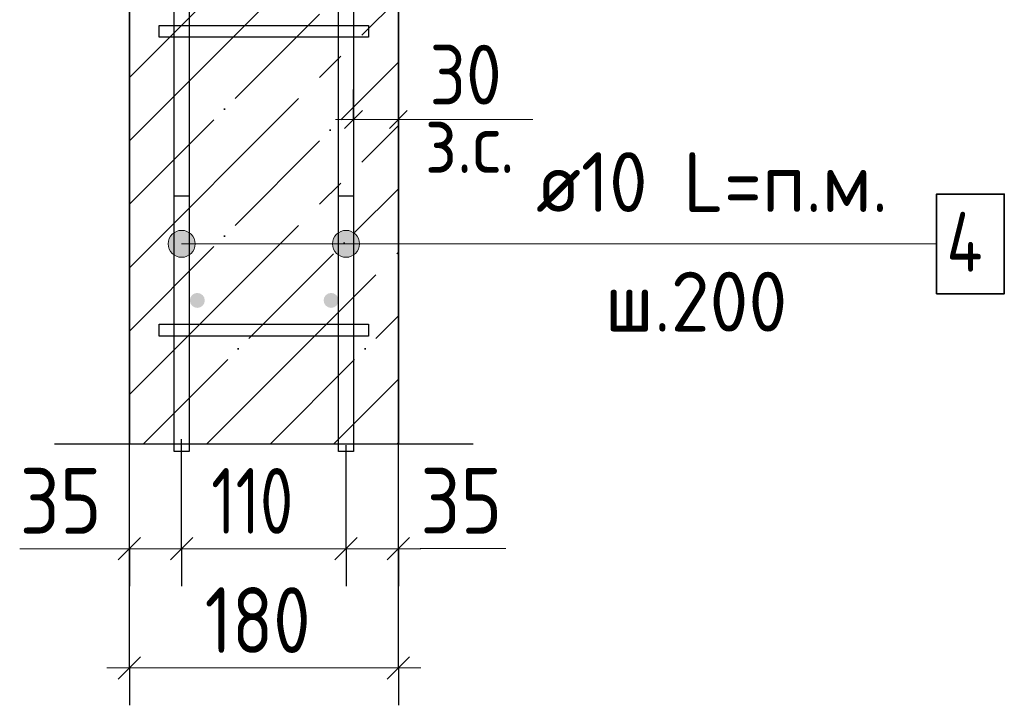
# Model space of a CAD drawing. Header units: millimetres. Extents: x -49773 to 2322955, y -3321 to 58485.
# Tile 335 of 580: x 1297476 to 1300770, y 21673 to 23966. Entities that reach past the tile are written whole.
import ezdxf

# ---------------------------------------------------------------- set-up
doc = ezdxf.new("R2010")
doc.units = ezdxf.units.MM
doc.linetypes.add('______11', pattern=[500, 400, -50, 0, -50])
doc.linetypes.add('______5', pattern=[1100, 800, -100, 100, -100])
for name, color, linetype, lineweight in [('Standard', 7, 'Continuous', 25), ('Арм.стержн. Арматура края', 96, 'Continuous', 35), ('Арм.стержн. вертикальными 1', 22, 'Continuous', 35), ('Арм.стержн.горизонт. 1', 180, 'Continuous', 35), ('Размерная линия_ общее', 7, 'Continuous', 13), ('Размерная линия_ общее_1', 7, 'Continuous', 13)]:
    doc.layers.add(name, color=color, linetype=linetype, lineweight=lineweight)
doc.layers.add('Арм.стержн.Стяжки', color=7, linetype='Continuous', lineweight=35, true_color=0x501e0f)
doc.styles.add('ISOCPEUR', font='txt')

msp = doc.modelspace()

# ---------------------------------------------------------------- hatches: boundary and pattern name
at = {"layer": 'Арм.стержн. вертикальными 1', "linetype": 'Continuous', "lineweight": 50, "transparency": 33554687}
for points in [[(1298094.8, 23027), (1298092.9, 23036.5), (1298087.5, 23044.6), (1298079.4, 23050), (1298069.8, 23052), (1298060.2, 23050), (1298052.1, 23044.6), (1298046.7, 23036.5), (1298044.8, 23027), (1298046.7, 23017.4), (1298052.1, 23009.3), (1298060.2, 23003.9), (1298069.8, 23001.9), (1298079.4, 23003.9), (1298087.5, 23009.3), (1298092.9, 23017.4)], [(1298542.4, 23027), (1298540.5, 23036.5), (1298535.1, 23044.6), (1298527, 23050), (1298517.4, 23052), (1298507.9, 23050), (1298499.8, 23044.6), (1298494.3, 23036.5), (1298492.4, 23027), (1298494.3, 23017.4), (1298499.8, 23009.3), (1298507.9, 23003.9), (1298517.4, 23001.9), (1298527, 23003.9), (1298535.1, 23009.3), (1298540.5, 23017.4)]]:
    msp.add_hatch(color=4, dxfattribs=at).paths.add_polyline_path(points)
at = {"layer": 'Арм.стержн.горизонт. 1', "linetype": 'Continuous', "lineweight": 13, "transparency": 33554687}
for points in [[(1298017.4, 23171.2), (1298017.4, 23261.2), (1297994.9, 23254.9)], [(1298017.4, 23171.2), (1298017.4, 23261.2), (1297994.9, 23254.9)], [(1298017.4, 23171.2), (1298017.4, 23261.2), (1297994.9, 23254.9)], [(1298017.4, 23171.2), (1298017.4, 23261.2), (1297994.9, 23254.9)], [(1298017.4, 23171.2), (1298017.4, 23261.2), (1297994.9, 23254.9)], [(1298017.4, 23171.2), (1298017.4, 23261.2), (1297994.9, 23254.9)], [(1298017.4, 23171.2), (1298017.4, 23261.2), (1297994.9, 23254.9)], [(1298017.4, 23171.2), (1298017.4, 23261.2), (1297994.9, 23254.9)], [(1298017.4, 23171.2), (1298017.4, 23261.2), (1297994.9, 23254.9)], [(1298017.4, 23171.2), (1298017.4, 23261.2), (1297994.9, 23254.9)], [(1298017.4, 23171.2), (1298017.4, 23261.2), (1297994.9, 23254.9)], [(1298017.4, 23171.2), (1298017.4, 23261.2), (1297994.9, 23254.9)], [(1298017.4, 23171.2), (1298017.4, 23261.2), (1297994.9, 23254.9)], [(1298039.9, 23177.5), (1298039.9, 23254.9), (1298017.4, 23261.2)], [(1298039.9, 23177.5), (1298017.4, 23261.2), (1298017.4, 23171.2)], [(1298039.9, 23177.5), (1298039.9, 23254.9), (1298017.4, 23261.2)], [(1298039.9, 23177.5), (1298017.4, 23261.2), (1298017.4, 23171.2)], [(1298039.9, 23177.5), (1298039.9, 23254.9), (1298017.4, 23261.2)], [(1298039.9, 23177.5), (1298017.4, 23261.2), (1298017.4, 23171.2)], [(1298039.9, 23177.5), (1298039.9, 23254.9), (1298017.4, 23261.2)], [(1298039.9, 23177.5), (1298017.4, 23261.2), (1298017.4, 23171.2)], [(1298039.9, 23177.5), (1298039.9, 23254.9), (1298017.4, 23261.2)], [(1298039.9, 23177.5), (1298017.4, 23261.2), (1298017.4, 23171.2)], [(1298039.9, 23177.5), (1298039.9, 23254.9), (1298017.4, 23261.2)], [(1298039.9, 23177.5), (1298017.4, 23261.2), (1298017.4, 23171.2)], [(1298039.9, 23177.5), (1298039.9, 23254.9), (1298017.4, 23261.2)], [(1298039.9, 23177.5), (1298017.4, 23261.2), (1298017.4, 23171.2)], [(1298039.9, 23177.5), (1298039.9, 23254.9), (1298017.4, 23261.2)], [(1298039.9, 23177.5), (1298017.4, 23261.2), (1298017.4, 23171.2)], [(1298039.9, 23177.5), (1298039.9, 23254.9), (1298017.4, 23261.2)], [(1298039.9, 23177.5), (1298017.4, 23261.2), (1298017.4, 23171.2)], [(1298039.9, 23177.5), (1298039.9, 23254.9), (1298017.4, 23261.2)], [(1298039.9, 23177.5), (1298017.4, 23261.2), (1298017.4, 23171.2)], [(1298039.9, 23177.5), (1298039.9, 23254.9), (1298017.4, 23261.2)], [(1298039.9, 23177.5), (1298017.4, 23261.2), (1298017.4, 23171.2)], [(1298039.9, 23177.5), (1298039.9, 23254.9), (1298017.4, 23261.2)], [(1298039.9, 23177.5), (1298017.4, 23261.2), (1298017.4, 23171.2)], [(1298039.9, 23177.5), (1298039.9, 23254.9), (1298017.4, 23261.2)], [(1298039.9, 23177.5), (1298017.4, 23261.2), (1298017.4, 23171.2)], [(1298567.4, 23171.2), (1298567.4, 23261.2), (1298544.9, 23254.9)], [(1298567.4, 23171.2), (1298567.4, 23261.2), (1298544.9, 23254.9)], [(1298567.4, 23171.2), (1298567.4, 23261.2), (1298544.9, 23254.9)], [(1298567.4, 23171.2), (1298567.4, 23261.2), (1298544.9, 23254.9)], [(1298567.4, 23171.2), (1298567.4, 23261.2), (1298544.9, 23254.9)], [(1298567.4, 23171.2), (1298567.4, 23261.2), (1298544.9, 23254.9)], [(1298567.4, 23171.2), (1298567.4, 23261.2), (1298544.9, 23254.9)], [(1298567.4, 23171.2), (1298567.4, 23261.2), (1298544.9, 23254.9)], [(1298567.4, 23171.2), (1298567.4, 23261.2), (1298544.9, 23254.9)], [(1298567.4, 23171.2), (1298567.4, 23261.2), (1298544.9, 23254.9)], [(1298567.4, 23171.2), (1298567.4, 23261.2), (1298544.9, 23254.9)], [(1298567.4, 23171.2), (1298567.4, 23261.2), (1298544.9, 23254.9)], [(1298567.4, 23171.2), (1298567.4, 23261.2), (1298544.9, 23254.9)], [(1298589.9, 23177.5), (1298589.9, 23254.9), (1298567.4, 23261.2)], [(1298589.9, 23177.5), (1298567.4, 23261.2), (1298567.4, 23171.2)], [(1298589.9, 23177.5), (1298589.9, 23254.9), (1298567.4, 23261.2)], [(1298589.9, 23177.5), (1298567.4, 23261.2), (1298567.4, 23171.2)], [(1298589.9, 23177.5), (1298589.9, 23254.9), (1298567.4, 23261.2)], [(1298589.9, 23177.5), (1298567.4, 23261.2), (1298567.4, 23171.2)], [(1298589.9, 23177.5), (1298589.9, 23254.9), (1298567.4, 23261.2)], [(1298589.9, 23177.5), (1298567.4, 23261.2), (1298567.4, 23171.2)], [(1298589.9, 23177.5), (1298589.9, 23254.9), (1298567.4, 23261.2)], [(1298589.9, 23177.5), (1298567.4, 23261.2), (1298567.4, 23171.2)], [(1298589.9, 23177.5), (1298589.9, 23254.9), (1298567.4, 23261.2)], [(1298589.9, 23177.5), (1298567.4, 23261.2), (1298567.4, 23171.2)], [(1298589.9, 23177.5), (1298589.9, 23254.9), (1298567.4, 23261.2)], [(1298589.9, 23177.5), (1298567.4, 23261.2), (1298567.4, 23171.2)], [(1298589.9, 23177.5), (1298589.9, 23254.9), (1298567.4, 23261.2)], [(1298589.9, 23177.5), (1298567.4, 23261.2), (1298567.4, 23171.2)], [(1298589.9, 23177.5), (1298589.9, 23254.9), (1298567.4, 23261.2)], [(1298589.9, 23177.5), (1298567.4, 23261.2), (1298567.4, 23171.2)], [(1298589.9, 23177.5), (1298589.9, 23254.9), (1298567.4, 23261.2)], [(1298589.9, 23177.5), (1298567.4, 23261.2), (1298567.4, 23171.2)], [(1298589.9, 23177.5), (1298589.9, 23254.9), (1298567.4, 23261.2)], [(1298589.9, 23177.5), (1298567.4, 23261.2), (1298567.4, 23171.2)], [(1298589.9, 23177.5), (1298589.9, 23254.9), (1298567.4, 23261.2)], [(1298589.9, 23177.5), (1298567.4, 23261.2), (1298567.4, 23171.2)], [(1298589.9, 23177.5), (1298589.9, 23254.9), (1298567.4, 23261.2)], [(1298589.9, 23177.5), (1298567.4, 23261.2), (1298567.4, 23171.2)], [(1297978.7, 23193.7), (1297978.7, 23238.7), (1297972.4, 23216.2)], [(1297978.7, 23193.7), (1297978.7, 23238.7), (1297972.4, 23216.2)], [(1297978.7, 23193.7), (1297978.7, 23238.7), (1297972.4, 23216.2)], [(1297978.7, 23193.7), (1297978.7, 23238.7), (1297972.4, 23216.2)], [(1297978.7, 23193.7), (1297978.7, 23238.7), (1297972.4, 23216.2)], [(1297978.7, 23193.7), (1297978.7, 23238.7), (1297972.4, 23216.2)], [(1297978.7, 23193.7), (1297978.7, 23238.7), (1297972.4, 23216.2)], [(1297978.7, 23193.7), (1297978.7, 23238.7), (1297972.4, 23216.2)], [(1297978.7, 23193.7), (1297978.7, 23238.7), (1297972.4, 23216.2)], [(1297978.7, 23193.7), (1297978.7, 23238.7), (1297972.4, 23216.2)], [(1297978.7, 23193.7), (1297978.7, 23238.7), (1297972.4, 23216.2)], [(1297978.7, 23193.7), (1297978.7, 23238.7), (1297972.4, 23216.2)], [(1297978.7, 23193.7), (1297978.7, 23238.7), (1297972.4, 23216.2)], [(1297994.9, 23177.5), (1297994.9, 23254.9), (1297978.7, 23238.7)], [(1297994.9, 23177.5), (1297994.9, 23254.9), (1297978.7, 23238.7)], [(1297994.9, 23177.5), (1297994.9, 23254.9), (1297978.7, 23238.7)], [(1297994.9, 23177.5), (1297994.9, 23254.9), (1297978.7, 23238.7)], [(1297994.9, 23177.5), (1297994.9, 23254.9), (1297978.7, 23238.7)], [(1297994.9, 23177.5), (1297994.9, 23254.9), (1297978.7, 23238.7)], [(1297994.9, 23177.5), (1297994.9, 23254.9), (1297978.7, 23238.7)], [(1297994.9, 23177.5), (1297994.9, 23254.9), (1297978.7, 23238.7)], [(1297994.9, 23177.5), (1297994.9, 23254.9), (1297978.7, 23238.7)], [(1297994.9, 23177.5), (1297994.9, 23254.9), (1297978.7, 23238.7)], [(1297994.9, 23177.5), (1297994.9, 23254.9), (1297978.7, 23238.7)], [(1297994.9, 23177.5), (1297994.9, 23254.9), (1297978.7, 23238.7)], [(1297994.9, 23177.5), (1297994.9, 23254.9), (1297978.7, 23238.7)], [(1297994.9, 23177.5), (1297978.7, 23238.7), (1297978.7, 23193.7)], [(1297994.9, 23177.5), (1297978.7, 23238.7), (1297978.7, 23193.7)], [(1297994.9, 23177.5), (1297978.7, 23238.7), (1297978.7, 23193.7)], [(1297994.9, 23177.5), (1297978.7, 23238.7), (1297978.7, 23193.7)], [(1297994.9, 23177.5), (1297978.7, 23238.7), (1297978.7, 23193.7)], [(1297994.9, 23177.5), (1297978.7, 23238.7), (1297978.7, 23193.7)], [(1297994.9, 23177.5), (1297978.7, 23238.7), (1297978.7, 23193.7)], [(1297994.9, 23177.5), (1297978.7, 23238.7), (1297978.7, 23193.7)], [(1297994.9, 23177.5), (1297978.7, 23238.7), (1297978.7, 23193.7)], [(1297994.9, 23177.5), (1297978.7, 23238.7), (1297978.7, 23193.7)], [(1297994.9, 23177.5), (1297978.7, 23238.7), (1297978.7, 23193.7)], [(1297994.9, 23177.5), (1297978.7, 23238.7), (1297978.7, 23193.7)], [(1297994.9, 23177.5), (1297978.7, 23238.7), (1297978.7, 23193.7)], [(1298017.4, 23171.2), (1297994.9, 23254.9), (1297994.9, 23177.5)], [(1298017.4, 23171.2), (1297994.9, 23254.9), (1297994.9, 23177.5)], [(1298017.4, 23171.2), (1297994.9, 23254.9), (1297994.9, 23177.5)], [(1298017.4, 23171.2), (1297994.9, 23254.9), (1297994.9, 23177.5)], [(1298017.4, 23171.2), (1297994.9, 23254.9), (1297994.9, 23177.5)], [(1298017.4, 23171.2), (1297994.9, 23254.9), (1297994.9, 23177.5)], [(1298017.4, 23171.2), (1297994.9, 23254.9), (1297994.9, 23177.5)], [(1298017.4, 23171.2), (1297994.9, 23254.9), (1297994.9, 23177.5)], [(1298017.4, 23171.2), (1297994.9, 23254.9), (1297994.9, 23177.5)], [(1298017.4, 23171.2), (1297994.9, 23254.9), (1297994.9, 23177.5)], [(1298017.4, 23171.2), (1297994.9, 23254.9), (1297994.9, 23177.5)], [(1298017.4, 23171.2), (1297994.9, 23254.9), (1297994.9, 23177.5)], [(1298017.4, 23171.2), (1297994.9, 23254.9), (1297994.9, 23177.5)], [(1298056.1, 23193.7), (1298056.1, 23238.7), (1298039.9, 23254.9)], [(1298056.1, 23193.7), (1298039.9, 23254.9), (1298039.9, 23177.5)], [(1298056.1, 23193.7), (1298056.1, 23238.7), (1298039.9, 23254.9)], [(1298056.1, 23193.7), (1298039.9, 23254.9), (1298039.9, 23177.5)], [(1298056.1, 23193.7), (1298056.1, 23238.7), (1298039.9, 23254.9)], [(1298056.1, 23193.7), (1298039.9, 23254.9), (1298039.9, 23177.5)], [(1298056.1, 23193.7), (1298056.1, 23238.7), (1298039.9, 23254.9)], [(1298056.1, 23193.7), (1298039.9, 23254.9), (1298039.9, 23177.5)], [(1298056.1, 23193.7), (1298056.1, 23238.7), (1298039.9, 23254.9)], [(1298056.1, 23193.7), (1298039.9, 23254.9), (1298039.9, 23177.5)], [(1298056.1, 23193.7), (1298056.1, 23238.7), (1298039.9, 23254.9)], [(1298056.1, 23193.7), (1298039.9, 23254.9), (1298039.9, 23177.5)], [(1298056.1, 23193.7), (1298056.1, 23238.7), (1298039.9, 23254.9)], [(1298056.1, 23193.7), (1298039.9, 23254.9), (1298039.9, 23177.5)], [(1298056.1, 23193.7), (1298056.1, 23238.7), (1298039.9, 23254.9)], [(1298056.1, 23193.7), (1298039.9, 23254.9), (1298039.9, 23177.5)], [(1298056.1, 23193.7), (1298056.1, 23238.7), (1298039.9, 23254.9)], [(1298056.1, 23193.7), (1298039.9, 23254.9), (1298039.9, 23177.5)], [(1298056.1, 23193.7), (1298056.1, 23238.7), (1298039.9, 23254.9)], [(1298056.1, 23193.7), (1298039.9, 23254.9), (1298039.9, 23177.5)], [(1298056.1, 23193.7), (1298056.1, 23238.7), (1298039.9, 23254.9)], [(1298056.1, 23193.7), (1298039.9, 23254.9), (1298039.9, 23177.5)], [(1298056.1, 23193.7), (1298056.1, 23238.7), (1298039.9, 23254.9)], [(1298056.1, 23193.7), (1298039.9, 23254.9), (1298039.9, 23177.5)], [(1298056.1, 23193.7), (1298056.1, 23238.7), (1298039.9, 23254.9)], [(1298056.1, 23193.7), (1298039.9, 23254.9), (1298039.9, 23177.5)], [(1298056.1, 23238.7), (1298056.1, 23193.7), (1298062.4, 23216.2)], [(1298056.1, 23238.7), (1298056.1, 23193.7), (1298062.4, 23216.2)], [(1298056.1, 23238.7), (1298056.1, 23193.7), (1298062.4, 23216.2)], [(1298056.1, 23238.7), (1298056.1, 23193.7), (1298062.4, 23216.2)], [(1298056.1, 23238.7), (1298056.1, 23193.7), (1298062.4, 23216.2)], [(1298056.1, 23238.7), (1298056.1, 23193.7), (1298062.4, 23216.2)], [(1298056.1, 23238.7), (1298056.1, 23193.7), (1298062.4, 23216.2)], [(1298056.1, 23238.7), (1298056.1, 23193.7), (1298062.4, 23216.2)], [(1298056.1, 23238.7), (1298056.1, 23193.7), (1298062.4, 23216.2)], [(1298056.1, 23238.7), (1298056.1, 23193.7), (1298062.4, 23216.2)], [(1298056.1, 23238.7), (1298056.1, 23193.7), (1298062.4, 23216.2)], [(1298056.1, 23238.7), (1298056.1, 23193.7), (1298062.4, 23216.2)], [(1298056.1, 23238.7), (1298056.1, 23193.7), (1298062.4, 23216.2)], [(1298528.7, 23193.7), (1298528.7, 23238.7), (1298522.4, 23216.2)], [(1298528.7, 23193.7), (1298528.7, 23238.7), (1298522.4, 23216.2)], [(1298528.7, 23193.7), (1298528.7, 23238.7), (1298522.4, 23216.2)], [(1298528.7, 23193.7), (1298528.7, 23238.7), (1298522.4, 23216.2)], [(1298528.7, 23193.7), (1298528.7, 23238.7), (1298522.4, 23216.2)], [(1298528.7, 23193.7), (1298528.7, 23238.7), (1298522.4, 23216.2)], [(1298528.7, 23193.7), (1298528.7, 23238.7), (1298522.4, 23216.2)], [(1298528.7, 23193.7), (1298528.7, 23238.7), (1298522.4, 23216.2)], [(1298528.7, 23193.7), (1298528.7, 23238.7), (1298522.4, 23216.2)], [(1298528.7, 23193.7), (1298528.7, 23238.7), (1298522.4, 23216.2)], [(1298528.7, 23193.7), (1298528.7, 23238.7), (1298522.4, 23216.2)], [(1298528.7, 23193.7), (1298528.7, 23238.7), (1298522.4, 23216.2)], [(1298528.7, 23193.7), (1298528.7, 23238.7), (1298522.4, 23216.2)], [(1298544.9, 23177.5), (1298544.9, 23254.9), (1298528.7, 23238.7)], [(1298544.9, 23177.5), (1298544.9, 23254.9), (1298528.7, 23238.7)], [(1298544.9, 23177.5), (1298544.9, 23254.9), (1298528.7, 23238.7)], [(1298544.9, 23177.5), (1298544.9, 23254.9), (1298528.7, 23238.7)], [(1298544.9, 23177.5), (1298544.9, 23254.9), (1298528.7, 23238.7)], [(1298544.9, 23177.5), (1298544.9, 23254.9), (1298528.7, 23238.7)], [(1298544.9, 23177.5), (1298544.9, 23254.9), (1298528.7, 23238.7)], [(1298544.9, 23177.5), (1298544.9, 23254.9), (1298528.7, 23238.7)], [(1298544.9, 23177.5), (1298544.9, 23254.9), (1298528.7, 23238.7)], [(1298544.9, 23177.5), (1298544.9, 23254.9), (1298528.7, 23238.7)], [(1298544.9, 23177.5), (1298544.9, 23254.9), (1298528.7, 23238.7)], [(1298544.9, 23177.5), (1298544.9, 23254.9), (1298528.7, 23238.7)], [(1298544.9, 23177.5), (1298544.9, 23254.9), (1298528.7, 23238.7)], [(1298544.9, 23177.5), (1298528.7, 23238.7), (1298528.7, 23193.7)], [(1298544.9, 23177.5), (1298528.7, 23238.7), (1298528.7, 23193.7)], [(1298544.9, 23177.5), (1298528.7, 23238.7), (1298528.7, 23193.7)], [(1298544.9, 23177.5), (1298528.7, 23238.7), (1298528.7, 23193.7)], [(1298544.9, 23177.5), (1298528.7, 23238.7), (1298528.7, 23193.7)], [(1298544.9, 23177.5), (1298528.7, 23238.7), (1298528.7, 23193.7)], [(1298544.9, 23177.5), (1298528.7, 23238.7), (1298528.7, 23193.7)], [(1298544.9, 23177.5), (1298528.7, 23238.7), (1298528.7, 23193.7)], [(1298544.9, 23177.5), (1298528.7, 23238.7), (1298528.7, 23193.7)], [(1298544.9, 23177.5), (1298528.7, 23238.7), (1298528.7, 23193.7)], [(1298544.9, 23177.5), (1298528.7, 23238.7), (1298528.7, 23193.7)], [(1298544.9, 23177.5), (1298528.7, 23238.7), (1298528.7, 23193.7)], [(1298544.9, 23177.5), (1298528.7, 23238.7), (1298528.7, 23193.7)], [(1298567.4, 23171.2), (1298544.9, 23254.9), (1298544.9, 23177.5)], [(1298567.4, 23171.2), (1298544.9, 23254.9), (1298544.9, 23177.5)], [(1298567.4, 23171.2), (1298544.9, 23254.9), (1298544.9, 23177.5)], [(1298567.4, 23171.2), (1298544.9, 23254.9), (1298544.9, 23177.5)], [(1298567.4, 23171.2), (1298544.9, 23254.9), (1298544.9, 23177.5)], [(1298567.4, 23171.2), (1298544.9, 23254.9), (1298544.9, 23177.5)], [(1298567.4, 23171.2), (1298544.9, 23254.9), (1298544.9, 23177.5)], [(1298567.4, 23171.2), (1298544.9, 23254.9), (1298544.9, 23177.5)], [(1298567.4, 23171.2), (1298544.9, 23254.9), (1298544.9, 23177.5)], [(1298567.4, 23171.2), (1298544.9, 23254.9), (1298544.9, 23177.5)], [(1298567.4, 23171.2), (1298544.9, 23254.9), (1298544.9, 23177.5)], [(1298567.4, 23171.2), (1298544.9, 23254.9), (1298544.9, 23177.5)], [(1298567.4, 23171.2), (1298544.9, 23254.9), (1298544.9, 23177.5)], [(1298606.1, 23193.7), (1298606.1, 23238.7), (1298589.9, 23254.9)], [(1298606.1, 23193.7), (1298589.9, 23254.9), (1298589.9, 23177.5)], [(1298606.1, 23193.7), (1298606.1, 23238.7), (1298589.9, 23254.9)], [(1298606.1, 23193.7), (1298589.9, 23254.9), (1298589.9, 23177.5)], [(1298606.1, 23193.7), (1298606.1, 23238.7), (1298589.9, 23254.9)], [(1298606.1, 23193.7), (1298589.9, 23254.9), (1298589.9, 23177.5)], [(1298606.1, 23193.7), (1298606.1, 23238.7), (1298589.9, 23254.9)], [(1298606.1, 23193.7), (1298589.9, 23254.9), (1298589.9, 23177.5)], [(1298606.1, 23193.7), (1298606.1, 23238.7), (1298589.9, 23254.9)], [(1298606.1, 23193.7), (1298589.9, 23254.9), (1298589.9, 23177.5)], [(1298606.1, 23193.7), (1298606.1, 23238.7), (1298589.9, 23254.9)], [(1298606.1, 23193.7), (1298589.9, 23254.9), (1298589.9, 23177.5)], [(1298606.1, 23193.7), (1298606.1, 23238.7), (1298589.9, 23254.9)], [(1298606.1, 23193.7), (1298589.9, 23254.9), (1298589.9, 23177.5)], [(1298606.1, 23193.7), (1298606.1, 23238.7), (1298589.9, 23254.9)], [(1298606.1, 23193.7), (1298589.9, 23254.9), (1298589.9, 23177.5)], [(1298606.1, 23193.7), (1298606.1, 23238.7), (1298589.9, 23254.9)], [(1298606.1, 23193.7), (1298589.9, 23254.9), (1298589.9, 23177.5)], [(1298606.1, 23193.7), (1298606.1, 23238.7), (1298589.9, 23254.9)], [(1298606.1, 23193.7), (1298589.9, 23254.9), (1298589.9, 23177.5)], [(1298606.1, 23193.7), (1298606.1, 23238.7), (1298589.9, 23254.9)], [(1298606.1, 23193.7), (1298589.9, 23254.9), (1298589.9, 23177.5)], [(1298606.1, 23193.7), (1298606.1, 23238.7), (1298589.9, 23254.9)], [(1298606.1, 23193.7), (1298589.9, 23254.9), (1298589.9, 23177.5)], [(1298606.1, 23193.7), (1298606.1, 23238.7), (1298589.9, 23254.9)], [(1298606.1, 23193.7), (1298589.9, 23254.9), (1298589.9, 23177.5)], [(1298606.1, 23238.7), (1298606.1, 23193.7), (1298612.4, 23216.2)], [(1298606.1, 23238.7), (1298606.1, 23193.7), (1298612.4, 23216.2)], [(1298606.1, 23238.7), (1298606.1, 23193.7), (1298612.4, 23216.2)], [(1298606.1, 23238.7), (1298606.1, 23193.7), (1298612.4, 23216.2)], [(1298606.1, 23238.7), (1298606.1, 23193.7), (1298612.4, 23216.2)], [(1298606.1, 23238.7), (1298606.1, 23193.7), (1298612.4, 23216.2)], [(1298606.1, 23238.7), (1298606.1, 23193.7), (1298612.4, 23216.2)], [(1298606.1, 23238.7), (1298606.1, 23193.7), (1298612.4, 23216.2)], [(1298606.1, 23238.7), (1298606.1, 23193.7), (1298612.4, 23216.2)], [(1298606.1, 23238.7), (1298606.1, 23193.7), (1298612.4, 23216.2)], [(1298606.1, 23238.7), (1298606.1, 23193.7), (1298612.4, 23216.2)], [(1298606.1, 23238.7), (1298606.1, 23193.7), (1298612.4, 23216.2)], [(1298606.1, 23238.7), (1298606.1, 23193.7), (1298612.4, 23216.2)]]:
    msp.add_hatch(color=7, dxfattribs=at).paths.add_polyline_path(points)

# ---------------------------------------------------------------- linework, layer by layer
at = {"layer": 'Standard', "color": 7, "linetype": 'Continuous', "lineweight": 35, "transparency": 33554687}
for p, q in [((1297842.4, 25701.9), (1297842.4, 22546.3)), ((1298742.4, 22546.3), (1298742.4, 25701.9))]:
    msp.add_line(p, q, dxfattribs=at)
at = {"layer": 'Standard', "color": 253, "linetype": '______11', "lineweight": 35, "true_color": 0xababab, "transparency": 33554687}
for p, q in [((1297842.4, 23772.8), (1298742.4, 24672.8)), ((1297842.4, 23348.5), (1298742.4, 24248.5)), ((1297842.4, 22924.2), (1298742.4, 23824.2)), ((1297888.8, 22546.3), (1298742.4, 23400)), ((1298313.1, 22546.3), (1298742.4, 22975.7)), ((1298737.3, 22546.3), (1298742.4, 22551.4))]:
    msp.add_line(p, q, dxfattribs=at)
at = {"layer": 'Standard', "color": 253, "linetype": '______5', "lineweight": 35, "true_color": 0xababab, "transparency": 33554687}
for p, q in [((1297842.4, 23560.6), (1298742.4, 24460.6)), ((1297842.4, 23136.4), (1298742.4, 24036.4)), ((1297842.4, 22712.1), (1298742.4, 23612.1)), ((1298100.9, 22546.3), (1298742.4, 23187.8)), ((1298525.2, 22546.3), (1298742.4, 22763.6))]:
    msp.add_line(p, q, dxfattribs=at)
at = {"layer": 'Standard', "color": 7, "linetype": 'Continuous', "lineweight": 13, "transparency": 33554687}
msp.add_line((1298742.4, 23632.1), (1299192.4, 23632.1), dxfattribs=at)
at = {"layer": 'Standard', "color": 7, "linetype": 'Continuous', "lineweight": 25, "transparency": 33554687}
msp.add_line((1298992.4, 22546.3), (1297592.4, 22546.3), dxfattribs=at)
at = {"layer": 'Арм.стержн. Арматура края', "color": 4, "linetype": 'Continuous', "lineweight": 25, "transparency": 33554687}
for points in [[(1298042.4, 23376.9), (1298042.4, 22521.3), (1297992.4, 22521.3), (1297992.4, 23376.9), (1298042.4, 23376.9)], [(1298042.4, 23376.9), (1298042.4, 22521.3), (1297992.4, 22521.3), (1297992.4, 23376.9), (1298042.4, 23376.9)], [(1298042.4, 23376.9), (1298042.4, 22521.3), (1297992.4, 22521.3), (1297992.4, 23376.9), (1298042.4, 23376.9)], [(1298042.4, 23376.9), (1298042.4, 22521.3), (1297992.4, 22521.3), (1297992.4, 23376.9), (1298042.4, 23376.9)], [(1298042.4, 23376.9), (1298042.4, 22521.3), (1297992.4, 22521.3), (1297992.4, 23376.9), (1298042.4, 23376.9)], [(1298042.4, 23376.9), (1298042.4, 22521.3), (1297992.4, 22521.3), (1297992.4, 23376.9), (1298042.4, 23376.9)], [(1298042.4, 23376.9), (1298042.4, 22521.3), (1297992.4, 22521.3), (1297992.4, 23376.9), (1298042.4, 23376.9)], [(1298042.4, 23376.9), (1298042.4, 22521.3), (1297992.4, 22521.3), (1297992.4, 23376.9), (1298042.4, 23376.9)], [(1298042.4, 23376.9), (1298042.4, 22521.3), (1297992.4, 22521.3), (1297992.4, 23376.9), (1298042.4, 23376.9)], [(1298042.4, 23376.9), (1298042.4, 22521.3), (1297992.4, 22521.3), (1297992.4, 23376.9), (1298042.4, 23376.9)], [(1298042.4, 23376.9), (1298042.4, 22521.3), (1297992.4, 22521.3), (1297992.4, 23376.9), (1298042.4, 23376.9)], [(1298542.4, 22521.3), (1298542.4, 23376.9), (1298592.4, 23376.9), (1298592.4, 22521.3), (1298542.4, 22521.3)], [(1298542.4, 22521.3), (1298542.4, 23376.9), (1298592.4, 23376.9), (1298592.4, 22521.3), (1298542.4, 22521.3)], [(1298542.4, 22521.3), (1298542.4, 23376.9), (1298592.4, 23376.9), (1298592.4, 22521.3), (1298542.4, 22521.3)], [(1298542.4, 22521.3), (1298542.4, 23376.9), (1298592.4, 23376.9), (1298592.4, 22521.3), (1298542.4, 22521.3)], [(1298542.4, 22521.3), (1298542.4, 23376.9), (1298592.4, 23376.9), (1298592.4, 22521.3), (1298542.4, 22521.3)], [(1298542.4, 22521.3), (1298542.4, 23376.9), (1298592.4, 23376.9), (1298592.4, 22521.3), (1298542.4, 22521.3)], [(1298542.4, 22521.3), (1298542.4, 23376.9), (1298592.4, 23376.9), (1298592.4, 22521.3), (1298542.4, 22521.3)], [(1298542.4, 22521.3), (1298542.4, 23376.9), (1298592.4, 23376.9), (1298592.4, 22521.3), (1298542.4, 22521.3)], [(1298542.4, 22521.3), (1298542.4, 23376.9), (1298592.4, 23376.9), (1298592.4, 22521.3), (1298542.4, 22521.3)], [(1298542.4, 22521.3), (1298542.4, 23376.9), (1298592.4, 23376.9), (1298592.4, 22521.3), (1298542.4, 22521.3)], [(1298542.4, 22521.3), (1298542.4, 23376.9), (1298592.4, 23376.9), (1298592.4, 22521.3), (1298542.4, 22521.3)]]:
    msp.add_lwpolyline(points, dxfattribs=at)
at = {"layer": 'Арм.стержн.горизонт. 1', "color": 7, "linetype": 'Continuous', "lineweight": 13, "transparency": 33554687}
for p, q in [((1298017.4, 23261.2), (1298017.4, 23261.2)), ((1298017.4, 23261.2), (1298017.4, 23261.2)), ((1298017.4, 23261.2), (1298017.4, 23261.2)), ((1298017.4, 23261.2), (1298017.4, 23261.2)), ((1298017.4, 23261.2), (1298017.4, 23261.2)), ((1298017.4, 23261.2), (1298017.4, 23261.2)), ((1298017.4, 23261.2), (1298017.4, 23261.2)), ((1298017.4, 23261.2), (1298017.4, 23261.2)), ((1298017.4, 23261.2), (1298017.4, 23261.2)), ((1298017.4, 23261.2), (1298017.4, 23261.2)), ((1298017.4, 23261.2), (1298017.4, 23261.2)), ((1298017.4, 23261.2), (1298017.4, 23261.2)), ((1298017.4, 23261.2), (1298017.4, 23261.2)), ((1298567.4, 23261.2), (1298567.4, 23261.2)), ((1298567.4, 23261.2), (1298567.4, 23261.2)), ((1298567.4, 23261.2), (1298567.4, 23261.2)), ((1298567.4, 23261.2), (1298567.4, 23261.2)), ((1298567.4, 23261.2), (1298567.4, 23261.2)), ((1298567.4, 23261.2), (1298567.4, 23261.2)), ((1298567.4, 23261.2), (1298567.4, 23261.2)), ((1298567.4, 23261.2), (1298567.4, 23261.2)), ((1298567.4, 23261.2), (1298567.4, 23261.2)), ((1298567.4, 23261.2), (1298567.4, 23261.2)), ((1298567.4, 23261.2), (1298567.4, 23261.2)), ((1298567.4, 23261.2), (1298567.4, 23261.2)), ((1298567.4, 23261.2), (1298567.4, 23261.2)), ((1297972.4, 23216.2), (1297972.4, 23216.2)), ((1297972.4, 23216.2), (1297972.4, 23216.2)), ((1297972.4, 23216.2), (1297972.4, 23216.2)), ((1297972.4, 23216.2), (1297972.4, 23216.2)), ((1297972.4, 23216.2), (1297972.4, 23216.2)), ((1297972.4, 23216.2), (1297972.4, 23216.2)), ((1297972.4, 23216.2), (1297972.4, 23216.2)), ((1297972.4, 23216.2), (1297972.4, 23216.2)), ((1297972.4, 23216.2), (1297972.4, 23216.2)), ((1297972.4, 23216.2), (1297972.4, 23216.2)), ((1297972.4, 23216.2), (1297972.4, 23216.2)), ((1297972.4, 23216.2), (1297972.4, 23216.2)), ((1297972.4, 23216.2), (1297972.4, 23216.2)), ((1299103.1, 23216.2), (1298017.4, 23216.2)), ((1299103.1, 23216.2), (1298017.4, 23216.2)), ((1299103.1, 23216.2), (1298017.4, 23216.2)), ((1299103.1, 23216.2), (1298017.4, 23216.2)), ((1299103.1, 23216.2), (1298017.4, 23216.2)), ((1299103.1, 23216.2), (1298017.4, 23216.2)), ((1299103.1, 23216.2), (1298017.4, 23216.2)), ((1299103.1, 23216.2), (1298017.4, 23216.2)), ((1299103.1, 23216.2), (1298017.4, 23216.2)), ((1299103.1, 23216.2), (1298017.4, 23216.2)), ((1299103.1, 23216.2), (1298017.4, 23216.2)), ((1299103.1, 23216.2), (1298017.4, 23216.2)), ((1299103.1, 23216.2), (1298017.4, 23216.2)), ((1298062.4, 23216.2), (1298062.4, 23216.2)), ((1298062.4, 23216.2), (1298062.4, 23216.2)), ((1298062.4, 23216.2), (1298062.4, 23216.2)), ((1298062.4, 23216.2), (1298062.4, 23216.2)), ((1298062.4, 23216.2), (1298062.4, 23216.2)), ((1298062.4, 23216.2), (1298062.4, 23216.2)), ((1298062.4, 23216.2), (1298062.4, 23216.2)), ((1298062.4, 23216.2), (1298062.4, 23216.2)), ((1298062.4, 23216.2), (1298062.4, 23216.2)), ((1298062.4, 23216.2), (1298062.4, 23216.2)), ((1298062.4, 23216.2), (1298062.4, 23216.2)), ((1298062.4, 23216.2), (1298062.4, 23216.2)), ((1298062.4, 23216.2), (1298062.4, 23216.2)), ((1298522.4, 23216.2), (1298522.4, 23216.2)), ((1298522.4, 23216.2), (1298522.4, 23216.2)), ((1298522.4, 23216.2), (1298522.4, 23216.2)), ((1298522.4, 23216.2), (1298522.4, 23216.2)), ((1298522.4, 23216.2), (1298522.4, 23216.2)), ((1298522.4, 23216.2), (1298522.4, 23216.2)), ((1298522.4, 23216.2), (1298522.4, 23216.2)), ((1298522.4, 23216.2), (1298522.4, 23216.2)), ((1298522.4, 23216.2), (1298522.4, 23216.2)), ((1298522.4, 23216.2), (1298522.4, 23216.2)), ((1298522.4, 23216.2), (1298522.4, 23216.2)), ((1298522.4, 23216.2), (1298522.4, 23216.2)), ((1298522.4, 23216.2), (1298522.4, 23216.2)), ((1299103.1, 23216.2), (1298567.4, 23216.2)), ((1299103.1, 23216.2), (1298567.4, 23216.2)), ((1299103.1, 23216.2), (1298567.4, 23216.2)), ((1299103.1, 23216.2), (1298567.4, 23216.2)), ((1299103.1, 23216.2), (1298567.4, 23216.2)), ((1299103.1, 23216.2), (1298567.4, 23216.2)), ((1299103.1, 23216.2), (1298567.4, 23216.2)), ((1299103.1, 23216.2), (1298567.4, 23216.2)), ((1299103.1, 23216.2), (1298567.4, 23216.2)), ((1299103.1, 23216.2), (1298567.4, 23216.2)), ((1299103.1, 23216.2), (1298567.4, 23216.2)), ((1299103.1, 23216.2), (1298567.4, 23216.2)), ((1299103.1, 23216.2), (1298567.4, 23216.2)), ((1298612.4, 23216.2), (1298612.4, 23216.2)), ((1298612.4, 23216.2), (1298612.4, 23216.2)), ((1298612.4, 23216.2), (1298612.4, 23216.2)), ((1298612.4, 23216.2), (1298612.4, 23216.2)), ((1298612.4, 23216.2), (1298612.4, 23216.2)), ((1298612.4, 23216.2), (1298612.4, 23216.2)), ((1298612.4, 23216.2), (1298612.4, 23216.2)), ((1298612.4, 23216.2), (1298612.4, 23216.2)), ((1298612.4, 23216.2), (1298612.4, 23216.2)), ((1298612.4, 23216.2), (1298612.4, 23216.2)), ((1298612.4, 23216.2), (1298612.4, 23216.2)), ((1298612.4, 23216.2), (1298612.4, 23216.2)), ((1298612.4, 23216.2), (1298612.4, 23216.2)), ((1299103.1, 23216.2), (1300543.1, 23216.2)), ((1298017.4, 23171.2), (1298017.4, 23171.2)), ((1298017.4, 23171.2), (1298017.4, 23171.2)), ((1298017.4, 23171.2), (1298017.4, 23171.2)), ((1298017.4, 23171.2), (1298017.4, 23171.2)), ((1298017.4, 23171.2), (1298017.4, 23171.2)), ((1298017.4, 23171.2), (1298017.4, 23171.2)), ((1298017.4, 23171.2), (1298017.4, 23171.2)), ((1298017.4, 23171.2), (1298017.4, 23171.2)), ((1298017.4, 23171.2), (1298017.4, 23171.2)), ((1298017.4, 23171.2), (1298017.4, 23171.2)), ((1298017.4, 23171.2), (1298017.4, 23171.2)), ((1298017.4, 23171.2), (1298017.4, 23171.2)), ((1298017.4, 23171.2), (1298017.4, 23171.2)), ((1298567.4, 23171.2), (1298567.4, 23171.2)), ((1298567.4, 23171.2), (1298567.4, 23171.2)), ((1298567.4, 23171.2), (1298567.4, 23171.2)), ((1298567.4, 23171.2), (1298567.4, 23171.2)), ((1298567.4, 23171.2), (1298567.4, 23171.2)), ((1298567.4, 23171.2), (1298567.4, 23171.2)), ((1298567.4, 23171.2), (1298567.4, 23171.2)), ((1298567.4, 23171.2), (1298567.4, 23171.2)), ((1298567.4, 23171.2), (1298567.4, 23171.2)), ((1298567.4, 23171.2), (1298567.4, 23171.2)), ((1298567.4, 23171.2), (1298567.4, 23171.2)), ((1298567.4, 23171.2), (1298567.4, 23171.2)), ((1298567.4, 23171.2), (1298567.4, 23171.2))]:
    msp.add_line(p, q, dxfattribs=at)
at = {"layer": 'Арм.стержн.горизонт. 1', "color": 4, "linetype": 'Continuous', "lineweight": 25, "transparency": 33554687}
for points in [[(1297992.4, 22521.3), (1297992.4, 26252), (1298042.4, 26252), (1298042.4, 22521.3), (1297992.4, 22521.3)], [(1297992.4, 22521.3), (1297992.4, 26252), (1298042.4, 26252), (1298042.4, 22521.3), (1297992.4, 22521.3)], [(1297992.4, 22521.3), (1297992.4, 26252), (1298042.4, 26252), (1298042.4, 22521.3), (1297992.4, 22521.3)], [(1297992.4, 22521.3), (1297992.4, 26252), (1298042.4, 26252), (1298042.4, 22521.3), (1297992.4, 22521.3)], [(1297992.4, 22521.3), (1297992.4, 26252), (1298042.4, 26252), (1298042.4, 22521.3), (1297992.4, 22521.3)], [(1297992.4, 22521.3), (1297992.4, 26252), (1298042.4, 26252), (1298042.4, 22521.3), (1297992.4, 22521.3)], [(1297992.4, 22521.3), (1297992.4, 26252), (1298042.4, 26252), (1298042.4, 22521.3), (1297992.4, 22521.3)], [(1297992.4, 22521.3), (1297992.4, 26252), (1298042.4, 26252), (1298042.4, 22521.3), (1297992.4, 22521.3)], [(1297992.4, 22521.3), (1297992.4, 26252), (1298042.4, 26252), (1298042.4, 22521.3), (1297992.4, 22521.3)], [(1297992.4, 22521.3), (1297992.4, 26252), (1298042.4, 26252), (1298042.4, 22521.3), (1297992.4, 22521.3)], [(1297992.4, 22521.3), (1297992.4, 26252), (1298042.4, 26252), (1298042.4, 22521.3), (1297992.4, 22521.3)], [(1297992.4, 22521.3), (1297992.4, 26252), (1298042.4, 26252), (1298042.4, 22521.3), (1297992.4, 22521.3)], [(1297992.4, 22521.3), (1297992.4, 26252), (1298042.4, 26252), (1298042.4, 22521.3), (1297992.4, 22521.3)], [(1298542.5, 22521.3), (1298542.5, 26252), (1298592.4, 26252), (1298592.4, 22521.3), (1298542.5, 22521.3)], [(1298542.5, 22521.3), (1298542.5, 26252), (1298592.4, 26252), (1298592.4, 22521.3), (1298542.5, 22521.3)], [(1298542.5, 22521.3), (1298542.5, 26252), (1298592.4, 26252), (1298592.4, 22521.3), (1298542.5, 22521.3)], [(1298542.5, 22521.3), (1298542.5, 26252), (1298592.4, 26252), (1298592.4, 22521.3), (1298542.5, 22521.3)], [(1298542.5, 22521.3), (1298542.5, 26252), (1298592.4, 26252), (1298592.4, 22521.3), (1298542.5, 22521.3)], [(1298542.5, 22521.3), (1298542.5, 26252), (1298592.4, 26252), (1298592.4, 22521.3), (1298542.5, 22521.3)], [(1298542.5, 22521.3), (1298542.5, 26252), (1298592.4, 26252), (1298592.4, 22521.3), (1298542.5, 22521.3)], [(1298542.5, 22521.3), (1298542.5, 26252), (1298592.4, 26252), (1298592.4, 22521.3), (1298542.5, 22521.3)], [(1298542.5, 22521.3), (1298542.5, 26252), (1298592.4, 26252), (1298592.4, 22521.3), (1298542.5, 22521.3)], [(1298542.5, 22521.3), (1298542.5, 26252), (1298592.4, 26252), (1298592.4, 22521.3), (1298542.5, 22521.3)], [(1298542.5, 22521.3), (1298542.5, 26252), (1298592.4, 26252), (1298592.4, 22521.3), (1298542.5, 22521.3)], [(1298542.5, 22521.3), (1298542.5, 26252), (1298592.4, 26252), (1298592.4, 22521.3), (1298542.5, 22521.3)], [(1298542.5, 22521.3), (1298542.5, 26252), (1298592.4, 26252), (1298592.4, 22521.3), (1298542.5, 22521.3)]]:
    msp.add_lwpolyline(points, dxfattribs=at)
at = {"layer": 'Арм.стержн.горизонт. 1', "color": 7, "linetype": 'Continuous', "lineweight": 35, "transparency": 33554687}
msp.add_lwpolyline([(1300543.1, 23049.5), (1300769.7, 23049.5), (1300769.7, 23382.8), (1300543.1, 23382.8), (1300543.1, 23049.5)], dxfattribs=at)
at = {"layer": 'Арм.стержн.горизонт. 1', "color": 7, "linetype": 'Continuous', "lineweight": 13, "transparency": 33554687}
for centre in [(1298017.4, 23216.2), (1298017.4, 23216.2), (1298017.4, 23216.2), (1298017.4, 23216.2), (1298017.4, 23216.2), (1298017.4, 23216.2), (1298017.4, 23216.2), (1298017.4, 23216.2), (1298017.4, 23216.2), (1298017.4, 23216.2), (1298017.4, 23216.2), (1298017.4, 23216.2), (1298017.4, 23216.2), (1298567.4, 23216.2), (1298567.4, 23216.2), (1298567.4, 23216.2), (1298567.4, 23216.2), (1298567.4, 23216.2), (1298567.4, 23216.2), (1298567.4, 23216.2), (1298567.4, 23216.2), (1298567.4, 23216.2), (1298567.4, 23216.2), (1298567.4, 23216.2), (1298567.4, 23216.2), (1298567.4, 23216.2)]:
    msp.add_circle(centre, 45, dxfattribs=at)
at = {"layer": 'Арм.стержн.Стяжки', "color": 40, "linetype": 'Continuous', "lineweight": 25, "transparency": 33554687}
for points in [[(1298642.6, 23907), (1297942.6, 23907), (1297942.6, 23947), (1298642.6, 23947), (1298642.6, 23907)], [(1298642.6, 23907), (1297942.6, 23907), (1297942.6, 23947), (1298642.6, 23947), (1298642.6, 23907)], [(1298642.6, 23907), (1297942.6, 23907), (1297942.6, 23947), (1298642.6, 23947), (1298642.6, 23907)], [(1298642.6, 23907), (1297942.6, 23907), (1297942.6, 23947), (1298642.6, 23947), (1298642.6, 23907)], [(1298642.6, 23907), (1297942.6, 23907), (1297942.6, 23947), (1298642.6, 23947), (1298642.6, 23907)], [(1298642.6, 23907), (1297942.6, 23907), (1297942.6, 23947), (1298642.6, 23947), (1298642.6, 23907)], [(1298642.6, 22907), (1297942.6, 22907), (1297942.6, 22947), (1298642.6, 22947), (1298642.6, 22907)], [(1298642.6, 22907), (1297942.6, 22907), (1297942.6, 22947), (1298642.6, 22947), (1298642.6, 22907)], [(1298642.6, 22907), (1297942.6, 22907), (1297942.6, 22947), (1298642.6, 22947), (1298642.6, 22907)], [(1298642.6, 22907), (1297942.6, 22907), (1297942.6, 22947), (1298642.6, 22947), (1298642.6, 22907)], [(1298642.6, 22907), (1297942.6, 22907), (1297942.6, 22947), (1298642.6, 22947), (1298642.6, 22907)], [(1298642.6, 22907), (1297942.6, 22907), (1297942.6, 22947), (1298642.6, 22947), (1298642.6, 22907)]]:
    msp.add_lwpolyline(points, dxfattribs=at)
at = {"layer": 'Размерная линия_ общее', "color": 253, "linetype": 'Continuous', "lineweight": -3, "true_color": 0xa0a0a0, "transparency": 33554687}
for p, q in [((1297842.4, 21797.6), (1297842.4, 22564.2)), ((1298742.4, 21797.6), (1298742.4, 22532)), ((1297842.4, 22196.3), (1297842.4, 22321.3)), ((1298017.4, 22196.3), (1298017.4, 22321.3)), ((1298567.4, 22196.3), (1298567.4, 22321.3)), ((1298742.4, 22196.3), (1298742.4, 22321.3)), ((1297842.4, 22196.3), (1297842.4, 22071.3)), ((1298017.4, 22196.3), (1298017.4, 22071.3)), ((1298567.4, 22196.3), (1298567.4, 22071.3)), ((1298742.4, 22196.3), (1298742.4, 22071.3)), ((1297842.4, 21797.6), (1297842.4, 21922.6)), ((1298742.4, 21797.6), (1298742.4, 21922.6)), ((1297842.4, 21797.6), (1297842.4, 21672.6)), ((1298742.4, 21797.6), (1298742.4, 21672.6))]:
    msp.add_line(p, q, dxfattribs=at)
at = {"layer": 'Размерная линия_ общее', "color": 7, "linetype": 'Continuous', "lineweight": 25, "transparency": 33554687}
for p, q in [((1297880, 22233.8), (1297804.9, 22158.8)), ((1298054.9, 22233.8), (1297980, 22158.8)), ((1298604.9, 22233.8), (1298529.9, 22158.8)), ((1298780, 22233.8), (1298704.9, 22158.8)), ((1297880, 21835.1), (1297804.9, 21760.1)), ((1298780, 21835.1), (1298704.9, 21760.1))]:
    msp.add_line(p, q, dxfattribs=at)
at = {"layer": 'Размерная линия_ общее', "color": 7, "linetype": 'Continuous', "lineweight": 13, "transparency": 33554687}
for p, q in [((1297761.5, 22196.3), (1297475.5, 22196.3)), ((1297929.9, 22196.3), (1297761.5, 22196.3)), ((1297842.4, 22196.3), (1297767.4, 22196.3)), ((1298017.4, 22196.3), (1297842.4, 22196.3)), ((1298567.4, 22196.3), (1298017.4, 22196.3)), ((1298742.4, 22196.3), (1298567.4, 22196.3)), ((1298654.9, 22196.3), (1298815.9, 22196.7)), ((1298742.4, 22196.3), (1298817.4, 22196.3)), ((1298815.9, 22196.7), (1299101.9, 22196.7)), ((1297842.4, 21797.6), (1297767.4, 21797.6)), ((1298742.4, 21797.6), (1297842.4, 21797.6)), ((1298742.4, 21797.6), (1298817.4, 21797.6))]:
    msp.add_line(p, q, dxfattribs=at)
at = {"layer": 'Размерная линия_ общее', "color": 253, "linetype": 'Continuous', "lineweight": -3, "true_color": 0xa0a0a0, "transparency": 33554687}
for points in [[(1298742.4, 22196.3), (1298742.4, 22213.7), (1298742.4, 22213.7), (1298742.4, 22213.7), (1298742.4, 22213.7), (1298742.4, 22632)], [(1297842.4, 22196.3), (1297842.4, 22213.4), (1297842.4, 22213.4), (1297842.4, 22592.1)], [(1298017.4, 22196.3), (1298017.4, 22213.5), (1298017.4, 22213.5), (1298017.4, 22562.6)], [(1298567.4, 22196.3), (1298567.4, 22213.6), (1298567.4, 22213.6), (1298567.4, 22213.6), (1298567.4, 22213.6), (1298567.4, 22542.2)]]:
    msp.add_lwpolyline(points, dxfattribs=at)
at = {"layer": 'Размерная линия_ общее_1', "color": 253, "linetype": 'Continuous', "lineweight": -3, "true_color": 0xa0a0a0, "transparency": 33554687}
for p, q in [((1298592.4, 23632.1), (1298592.4, 23732.1)), ((1298742.4, 23632.1), (1298742.4, 23732.1)), ((1298592.4, 23632.1), (1298592.4, 23532.1)), ((1298742.4, 23632.1), (1298742.4, 23532.1))]:
    msp.add_line(p, q, dxfattribs=at)
at = {"layer": 'Размерная линия_ общее_1', "color": 7, "linetype": 'Continuous', "lineweight": 25, "transparency": 33554687}
for p, q in [((1298562.4, 23602.1), (1298622.4, 23662.1)), ((1298712.4, 23602.1), (1298772.4, 23662.1))]:
    msp.add_line(p, q, dxfattribs=at)
at = {"layer": 'Размерная линия_ общее_1', "color": 7, "linetype": 'Continuous', "lineweight": 13, "transparency": 33554687}
for p, q in [((1298592.4, 23632.1), (1298532.4, 23632.1)), ((1298592.4, 23632.1), (1298742.4, 23632.1)), ((1298742.4, 23632.1), (1298802.4, 23632.1))]:
    msp.add_line(p, q, dxfattribs=at)

# ---------------------------------------------------------------- texts
at = {"layer": 'Арм.стержн.горизонт. 1', "color": 7, "linetype": 'Continuous', "lineweight": 25, "transparency": 33554687, "char_height": 200, "attachment_point": 7, "style": 'ISOCPEUR'}
for s, insert, width in [('\\W0.94;ø10 L=п.м.', (1299203.1, 23322.8), 1333.226), ('\\W0.80;4', (1300576.4, 23122.8), 239.896), ('\\W0.95;ш.200 ', (1299433.1, 22922.8), 874.662)]:
    msp.add_mtext(s, dxfattribs=dict(at, insert=insert, width=width))
at = {"layer": 'Размерная линия_ общее', "color": 7, "linetype": 'Continuous', "lineweight": 25, "transparency": 33554687, "char_height": 220, "attachment_point": 7, "style": 'ISOCPEUR'}
for s, insert, width in [('\\W0.87;35', (1297475.5, 22246.3), 403.924), ('\\W0.74;110', (1298116.4, 22246.3), 455.155), ('\\W0.87;35', (1298815.9, 22246.7), 403.924), ('\\W0.83;180', (1298094.4, 21847.6), 508.571)]:
    msp.add_mtext(s, dxfattribs=dict(at, insert=insert, width=width))
at = {"layer": 'Размерная линия_ общее_1', "color": 7, "linetype": 'Continuous', "lineweight": 18, "transparency": 33554687, "char_height": 200, "attachment_point": 7, "style": 'ISOCPEUR'}
for s, insert, width in [('\\W0.87;30', (1298846.5, 23682.1), 367.21), ('\\W0.90;з.с.', (1298830.4, 23453.4), 459.942)]:
    msp.add_mtext(s, dxfattribs=dict(at, insert=insert, width=width))

doc.saveas('drawing.dxf')
